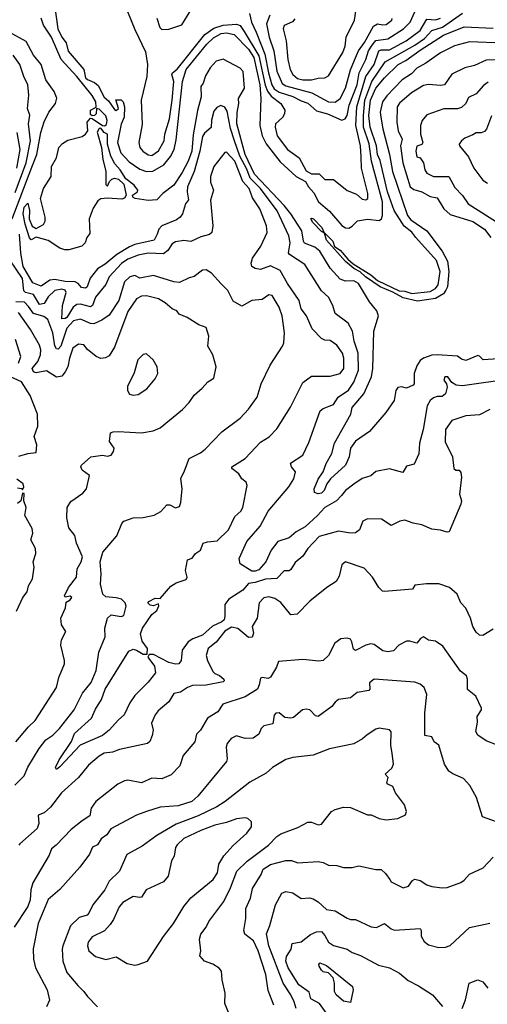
# Model space of a CAD drawing. Extents: x 1246230 to 1426786, y 660032 to 763141.
# Tile 506 of 566: x 1355118 to 1357871, y 727690 to 733489. Entities that reach past the tile are written whole.
import ezdxf

# ---------------------------------------------------------------- set-up
doc = ezdxf.new("R2010")
doc.units = 0

msp = doc.modelspace()

# ---------------------------------------------------------------- linework, layer by layer
at = {"layer": '0CON10XD'}
for points in [[(1355318.6, 733605), (1355341.9, 733435), (1355365.9, 733385), (1355391.4, 733351.4), (1355403.5, 733303.5), (1355495.8, 733195.8), (1355506, 733146), (1355516.1, 733136.1), (1355558.8, 733118.8), (1355580.1, 733100.1), (1355615, 733032.5), (1355641.1, 733011.1), (1355675, 732958.9), (1355686.7, 732953.3), (1355700, 732965), (1355683.8, 733016.2), (1355715, 733015.8), (1355727.5, 733005), (1355734.3, 732975), (1355733.8, 732915), (1355715.9, 732874.1), (1355694.6, 732765), (1355712.7, 732705), (1355761.6, 732651.6), (1355825, 732608.2), (1355865, 732595.5), (1355902.6, 732597.4), (1355965.9, 732634.1), (1356006.5, 732683.5), (1356027.3, 732725), (1356039.5, 732780.5), (1356076.3, 733125), (1356098.4, 733195), (1356219, 733345), (1356258.7, 733381.3), (1356303.2, 733406.8), (1356335, 733410.9), (1356380.8, 733400.8), (1356465, 733314.7), (1356496.8, 733265), (1356530.8, 733105), (1356536.5, 733025), (1356531.4, 732865), (1356544.6, 732805), (1356568.3, 732758.3), (1356651, 732651), (1356744.8, 732564.8), (1356800.4, 732535), (1356817.9, 732505), (1356849.7, 732469.7), (1356877.8, 732415), (1356940.8, 732360.8), (1357015, 732276.7), (1357035, 732263.6), (1357055, 732261.2), (1357075, 732271.9), (1357106.7, 732303.3), (1357165, 732314.6), (1357235, 732306.9), (1357247.6, 732315), (1357253.7, 732335), (1357252.8, 732415), (1357189.7, 732655), (1357175, 732757.1), (1357142.4, 732855), (1357141.4, 732925), (1357150.4, 733015), (1357190.7, 733125), (1357270.1, 733239.9), (1357445, 733338.6), (1357501.4, 733378.6), (1357545, 733424.8), (1357606.1, 733443.9), (1357725, 733526.7)], [(1355713.3, 733635), (1355795, 733430.8), (1355858.7, 733298.7), (1355870.7, 733225), (1355866.1, 733155), (1355833.2, 733015), (1355838.3, 732871.8), (1355818.5, 732765), (1355825, 732736.2), (1355842.9, 732715), (1355875, 732692.5), (1355895, 732688.9), (1355935, 732717.1), (1355968.4, 732775), (1355973.2, 732815), (1355998.9, 732905), (1356015, 733013.8), (1356024.5, 733125), (1356014, 733165), (1356016.7, 733175), (1356045, 733196.3), (1356208.6, 733401.4), (1356260.4, 733439.6), (1356315, 733456.9), (1356395, 733462.2), (1356415, 733454.3), (1356438.8, 733418.8), (1356525.5, 733275), (1356563.3, 733103.3), (1356576.9, 733066.9), (1356599, 733039), (1356655, 732994.5), (1356678.9, 732955), (1356676.9, 732935), (1356665, 732912), (1356624.3, 732875.7), (1356622.8, 732855), (1356633.4, 732805), (1356695.3, 732725), (1356764.1, 732675), (1356805, 732598.4), (1356835, 732581.5), (1356880, 732580), (1356915, 732547.5), (1356965, 732546.9), (1357045, 732483.5), (1357100.3, 732460.3), (1357135, 732431.6), (1357155, 732426.8), (1357166.9, 732435), (1357168.4, 732465), (1357129.5, 732615), (1357129, 732681), (1357124.9, 732744.9), (1357097.6, 732865), (1357102.7, 732975), (1357156.1, 733155), (1357204.3, 733225), (1357231.4, 733305), (1357245, 733311), (1357295, 733311.7), (1357393.1, 733365), (1357474.9, 733425.1), (1357515, 733491.2), (1357565, 733487.3), (1357595, 733497.7)], [(1355925, 733497.5), (1355942.8, 733442.8), (1355955, 733431.1), (1355995, 733433.5), (1356072, 733458), (1356125, 733544.6)], [(1356470, 733525), (1356483.5, 733475), (1356509.3, 733415), (1356561.8, 733285), (1356582.7, 733175), (1356602.4, 733105), (1356615, 733082.3), (1356645, 733061.3), (1356725, 733036.9), (1356775, 733010), (1356815, 732997.1), (1356865, 732952.5), (1356929.5, 732935), (1357015, 732896), (1357034.4, 732905.6), (1357044.8, 732925), (1357057.2, 732985), (1357103.9, 733105), (1357116.1, 733175), (1357155.8, 733255), (1357171.9, 733305), (1357192, 733338), (1357215, 733365.9), (1357285, 733375.6), (1357376.6, 733435), (1357417.5, 733475), (1357445, 733534.2)], [(1356736.9, 733493.1), (1356723, 733477), (1356675.4, 733455), (1356669.2, 733435), (1356685.8, 733365), (1356697, 733255), (1356710.7, 733195), (1356725.3, 733165), (1356752.8, 733142.8), (1356785.2, 733134.8), (1356835, 733135.2), (1356875, 733144.5), (1356915, 733145.6), (1356935, 733157.1), (1357020, 733295), (1357033.2, 733333.2), (1357040.6, 733385), (1357089.5, 733485), (1357099.7, 733549.8)], [(1357935, 731492.2), (1357846.2, 731485), (1357825, 731507.8), (1357815, 731510.4), (1357745, 731482.1), (1357718.9, 731488.9), (1357695, 731507.7), (1357574.8, 731515.2), (1357545, 731513.5), (1357494.3, 731495), (1357475, 731481.5), (1357455, 731451.1), (1357440.6, 731405), (1357440, 731345), (1357435, 731337.1), (1357395, 731319.1), (1357365, 731326.2), (1357345, 731322.2), (1357332.7, 731305), (1357322.5, 731245), (1357274.3, 731175.7), (1357176.9, 731063.1), (1357095, 731006.4), (1357064.5, 730965), (1357058.5, 730915), (1357035.4, 730865), (1356947.8, 730785), (1356925.3, 730754.7), (1356911.1, 730715), (1356895, 730700), (1356875, 730695.8), (1356854.3, 730704.3), (1356850.7, 730725), (1356875, 730783.1), (1356904.7, 730825.3), (1356921.2, 730875), (1356956.4, 730933.6), (1356970.7, 730995), (1357068.2, 731165), (1357075.9, 731205), (1357144.3, 731285), (1357188.1, 731385), (1357197.6, 731435), (1357202.7, 731655), (1357231.1, 731745), (1357220.4, 731775), (1357177.9, 731827.9), (1357112.6, 731935), (1357085, 731950), (1357035, 731948.2), (1357005, 731960.4), (1356946.1, 732026.1), (1356884, 732125), (1356855, 732148.2), (1356795, 732171.8), (1356787.8, 732185), (1356779.4, 732245), (1356714.8, 732345), (1356674.6, 732395), (1356499.7, 732579.7), (1356444.8, 732694.8), (1356395.6, 732875), (1356398.6, 732941.4), (1356408.8, 732995), (1356405.2, 733025), (1356440.5, 733085), (1356434, 733184), (1356415, 733203.1), (1356315, 733257.1), (1356275, 733243.5), (1356238.8, 733205), (1356211.9, 733158.1), (1356198, 733115), (1356183.3, 733095), (1356187.1, 733035), (1356165.5, 732954.5), (1356139.5, 732810.5), (1356130.3, 732715), (1356110.6, 732655), (1356075, 732588.4), (1356025, 732514.7), (1355960.8, 732465), (1355925, 732428.1), (1355875, 732423.3), (1355796.7, 732435), (1355783.1, 732443.1), (1355781.8, 732455), (1355812, 732475), (1355812.9, 732485), (1355791.4, 732515), (1355742, 732552), (1355709.8, 732605), (1355678.9, 732638.9), (1355654.1, 732684.1), (1355635.6, 732755), (1355635, 732813.8), (1355614.4, 732824.4), (1355595, 732850), (1355585, 732848.8), (1355574.6, 732825.4), (1355599.4, 732735), (1355606.7, 732665), (1355625.6, 732595.6), (1355625, 732517.5), (1355635, 732507.5), (1355645.6, 732535), (1355660.1, 732549.9), (1355675.3, 732554.7), (1355700.1, 732550.1), (1355730.2, 732520.2), (1355745.5, 732455), (1355735, 732437.8), (1355719.2, 732430.8), (1355635, 732438.1), (1355595, 732433.1), (1355577.4, 732422.6), (1355550.7, 732379.3), (1355527.6, 732315), (1355530.7, 732229.3), (1355513.5, 732205), (1355502.5, 732175), (1355484.6, 732155.4), (1355406.2, 732133.8), (1355383.1, 732133.1), (1355355, 732142.3), (1355285, 732188.8), (1355215, 732207.5), (1355185, 732192.5), (1355175, 732204.2), (1355149.3, 732285), (1355139.2, 732345), (1355145, 732385.5), (1355165, 732408), (1355176.1, 732365), (1355173.5, 732315), (1355192, 732272), (1355215, 732258.2), (1355258.2, 732281.8), (1355267.4, 732302.6), (1355268.5, 732325), (1355240.4, 732435), (1355258.8, 732495), (1355302.7, 732565), (1355304.3, 732625), (1355334.3, 732675), (1355347.5, 732735), (1355370.8, 732759.2), (1355401.3, 732778.7), (1355485, 732801.2), (1355506.2, 732813.8), (1355519.3, 732835), (1355514.8, 732885.2), (1355535, 732908), (1355545, 732907.5), (1355605, 732866.2), (1355616.4, 732863.6), (1355628.9, 732871.1), (1355632.6, 732895), (1355625, 732922.9), (1355585, 732961.2), (1355570, 732965), (1355568.8, 732935), (1355557.5, 732925), (1355545, 732922.5), (1355535, 732930), (1355535, 732956.7), (1355567.5, 732972.5), (1355566, 733005), (1355545, 733042.3), (1355453.6, 733153.6), (1355361.4, 733255), (1355306, 733385), (1355257.1, 733457.1), (1355245, 733497.1)], [(1356591.2, 733515), (1356571.1, 733465), (1356587.4, 733385), (1356614.1, 733305), (1356630.9, 733185), (1356663.3, 733113.3), (1356685, 733099), (1356837.1, 733057.1), (1356935, 733004.8), (1356975, 733002.7), (1357004.2, 733025), (1357035, 733084.5), (1357066.3, 733193.7), (1357089.4, 733249.4), (1357112.4, 733305), (1357148.3, 733355), (1357199.9, 733450.1), (1357225, 733464.7), (1357255, 733457.6), (1357275, 733460.3), (1357307.9, 733485), (1357310, 733495)], [(1355074.4, 732315), (1355189.1, 732620.9), (1355218.5, 732695), (1355241.7, 732825), (1355262.5, 732887.5), (1355290, 732945), (1355328.6, 732995), (1355335.6, 733025.6), (1355320.8, 733065), (1355272.1, 733135), (1355245, 733223.8), (1355199, 733279), (1355155, 733359.8), (1355056, 733416)], [(1357315, 731883.8), (1357240.8, 731915), (1357153.3, 731975), (1357123.2, 732003.2), (1357085, 732022.9), (1357036, 732065), (1356925, 732190), (1356911.7, 732231.7), (1356895, 732241.2), (1356844.2, 732295), (1356832.5, 732315), (1356835, 732320), (1356846.7, 732315), (1356896, 732265), (1356908.3, 732238.3), (1356960.8, 732185), (1356972, 732152), (1357005, 732132), (1357048.8, 732078.8), (1357080.9, 732050.9), (1357185, 731986.9), (1357223.6, 731953.6), (1357352.7, 731892.7), (1357385, 731890), (1357426.7, 731876.7), (1357535, 731888.8), (1357565, 731905.4), (1357582.3, 731927.7), (1357593.3, 732005), (1357571.2, 732071.2), (1357449.5, 732205), (1357427.2, 732237.2), (1357381.8, 732271.8), (1357321.7, 732365), (1357283.4, 732475), (1357239.5, 732659.5), (1357224.8, 732694.8), (1357217.9, 732745), (1357181.1, 732855), (1357174.2, 732925), (1357182.6, 733015), (1357215, 733086.1), (1357265, 733145.8), (1357346.1, 733225), (1357390.9, 733249.1), (1357475, 733309.5), (1357612.6, 733397.4), (1357735, 733447), (1357905, 733438.3)], [(1357965, 733350), (1357765, 733358.8), (1357677.1, 733335), (1357595, 733294.1), (1357508.2, 733231.8), (1357455, 733203.5), (1357425, 733170.2), (1357369.7, 733135), (1357279.1, 733040.9), (1357253.6, 733005), (1357240, 732945), (1357243.1, 732915), (1357255.2, 732845), (1357295.9, 732695), (1357313, 732595), (1357400.4, 732335), (1357420.4, 732310.4), (1357514.6, 732245), (1357605, 732124.7), (1357635.7, 732065.7), (1357645.2, 732005.2), (1357636, 731916), (1357627.6, 731895), (1357613.4, 731875), (1357565, 731846.2), (1357460.8, 731830.8), (1357375, 731850.4), (1357315, 731883.8)], [(1355090.7, 732470.7), (1355156.4, 732645), (1355181.1, 732775), (1355169, 732875), (1355177.2, 732927.3), (1355164.7, 732964.7), (1355171.6, 733045), (1355165.9, 733105), (1355141.3, 733155), (1355119.2, 733225), (1355079.7, 733279.7)], [(1357965, 733254.6), (1357865, 733251), (1357795, 733219.2), (1357738.9, 733205), (1357662.8, 733167.2), (1357619.2, 733105), (1357595, 733100.6), (1357525, 733106.7), (1357495, 733100.4), (1357425, 733058.8), (1357353.5, 732996.5), (1357339.6, 732975), (1357337.2, 732885), (1357346.9, 732835), (1357369.3, 732785), (1357360.7, 732745), (1357373.1, 732645), (1357416.5, 732505), (1357437.8, 732487.8), (1357485, 732474.8), (1357535, 732448.2), (1357575, 732440), (1357614.4, 732374.4), (1357652.1, 732342.1), (1357785, 732301), (1357854.2, 732255), (1357891.8, 732205)], [(1357875, 733120), (1357848.6, 733101.4), (1357805, 733052), (1357759.3, 733030.7), (1357745, 732994.2), (1357718.4, 732971.6), (1357695, 732964.6), (1357615, 732962.7), (1357515, 732927.5), (1357487.5, 732895), (1357477.3, 732865), (1357478.2, 732815), (1357491.4, 732765), (1357485, 732754), (1357455, 732743.3), (1357449.2, 732715), (1357455, 732681.2), (1357475, 732674.3), (1357495, 732645.6), (1357502.1, 732605), (1357514.1, 732584.1), (1357555, 732566.1), (1357645, 732564.4), (1357680.5, 732500.5), (1357724.2, 732454.2), (1357758.8, 732405), (1357961.8, 732275)], [(1356632.7, 732362.7), (1356535.1, 732495.1), (1356474, 732555), (1356455, 732607.4), (1356414.8, 732685.2), (1356382.6, 732775), (1356358.2, 732848.2), (1356339, 732949), (1356325, 732973.3), (1356302.7, 732982.7), (1356279.1, 732970.9), (1356260.7, 732949.3), (1356246.3, 732896.4), (1356245, 732854), (1356205, 732820), (1356195, 732801.4), (1356178.9, 732715), (1356144.8, 732595), (1356106.7, 732505), (1356103.8, 732475), (1356112.4, 732427.6), (1356094.6, 732405), (1356076.7, 732345), (1356062.5, 732325), (1356040.9, 732309.1), (1355954, 732275), (1355936.6, 732255), (1355926.6, 732225), (1355909.6, 732190.4), (1355796, 732164), (1355765, 732150.5), (1355690, 732105), (1355620.5, 732049.5), (1355575, 732022), (1355533.5, 731966.5), (1355514.9, 731915.1), (1355505, 731907), (1355481.5, 731911.5), (1355462.1, 731935), (1355445, 731944.2), (1355385, 731946.4), (1355325, 731957.9), (1355294.9, 731955.1), (1355245, 731919.8), (1355195, 731938), (1355138.6, 732035), (1355124.1, 732114.1), (1355116, 732225)], [(1357895, 732922.9), (1357865.7, 732844.3), (1357855, 732830), (1357835, 732821.4), (1357805, 732821.9), (1357785, 732811.5), (1357738.9, 732791.1), (1357718, 732775), (1357706, 732755), (1357708, 732745), (1357760.8, 732680.8), (1357792.2, 732615), (1357845, 732544.2), (1357871.2, 732525)], [(1355100.2, 732615), (1355120.5, 732725), (1355103.6, 732823.6)], [(1357885, 731192.3), (1357825, 731162.3), (1357745, 731156.2), (1357662.5, 731127.5), (1357624.6, 731075), (1357622.7, 731002.7), (1357666, 730915), (1357674.3, 730845), (1357685, 730836.2), (1357705, 730836.2), (1357715, 730822.5), (1357718.9, 730795), (1357707.5, 730695), (1357718, 730655), (1357715.8, 730635), (1357646.6, 730473.4), (1357635, 730470), (1357595, 730482.5), (1357545, 730487.8), (1357485, 730514.4), (1357435, 730522.7), (1357385, 730540.8), (1357355, 730535.6), (1357305, 730510), (1357247.9, 730547.9), (1357165, 730550), (1357138.6, 730535), (1357118, 730485), (1357095, 730466.5), (1357065, 730464.7), (1356995, 730476.2), (1356880.8, 730445), (1356814.4, 730375), (1356785, 730329.2), (1356738.9, 730291.1), (1356715, 730251.2), (1356705, 730243.3), (1356675, 730243.3), (1356631.5, 730198.5), (1356565, 730193.5), (1356503.8, 730173.8), (1356465, 730168.1), (1356431.9, 730128.1), (1356348.9, 730075), (1356326.5, 730045), (1356326.1, 729975), (1356320.7, 729955), (1356307.4, 729942.6), (1356253.3, 729916.7), (1356195, 729863.6), (1356136.8, 729843.2), (1356110, 729825), (1356075.3, 729775), (1356069.1, 729715), (1356055, 729695.6), (1356035, 729693.2), (1355995, 729703), (1355905, 729749.7), (1355880.7, 729749.3), (1355873.1, 729735), (1355911.8, 729681.8), (1355917, 729643), (1355873.2, 729586.8), (1355795, 729509.1), (1355765.9, 729465), (1355732.5, 729395), (1355700, 729365), (1355645.5, 729305), (1355606.2, 729273.8), (1355473.3, 729216.7), (1355355, 729087.8), (1355335, 729072.5), (1355329.4, 729085), (1355350.9, 729129.1), (1355422.1, 729237.9), (1355440.7, 729285), (1355541.5, 729375), (1355565, 729428.6), (1355599.5, 729485), (1355620.2, 729545), (1355759.6, 729770.4), (1355785, 729781.9), (1355805.8, 729775.8), (1355845, 729751.3), (1355868, 729752), (1355870, 729785), (1355839.6, 729829.6), (1355828.7, 729871.3), (1355840.7, 729905), (1355871.1, 729948.9), (1355894.8, 729985.2), (1355925, 730008.5), (1355937.2, 730037.3), (1355935, 730049.4), (1355905, 730037.1), (1355885, 730040), (1355871.4, 730055), (1355877.6, 730062.4), (1355915, 730081.6), (1355945, 730079.2), (1356007.6, 730152.4), (1356038.7, 730171.3), (1356097.4, 730192.6), (1356104.5, 730205), (1356094.1, 730244.1), (1356105, 730307.5), (1356132.7, 730317.3), (1356151.9, 730345), (1356182.9, 730365), (1356198.6, 730405), (1356223.2, 730413.2), (1356281.2, 730418.8), (1356347.5, 730485), (1356385, 730562.9), (1356420, 730595), (1356432.1, 730615), (1356457.1, 730745), (1356451.2, 730765), (1356425, 730783.8), (1356408, 730815), (1356366, 730845), (1356367.5, 730855), (1356446, 730905), (1356535, 731000), (1356587.1, 731032.9), (1356631, 731079), (1356712.6, 731207.4), (1356785, 731352.9), (1356835, 731390), (1356945, 731390), (1357005, 731404.7), (1357027.1, 731435), (1357026.7, 731495), (1357019.2, 731525), (1356985, 731572.7), (1356945, 731599.1), (1356915, 731601.9), (1356895, 731611.1), (1356838.8, 731668.8), (1356805.4, 731745), (1356775.4, 731785), (1356762.3, 731835), (1356693.6, 731935), (1356651.4, 732011.4), (1356595, 732038.2), (1356535, 732017.1), (1356503.6, 732023.6), (1356484.3, 732035), (1356480, 732055), (1356488.9, 732085), (1356537.5, 732155), (1356574.6, 732235), (1356570.9, 732275), (1356532.2, 732375), (1356489.2, 732439.2), (1356469, 732495), (1356431.7, 732535), (1356385, 732655.7), (1356335, 732708.8), (1356325, 732706.2), (1356260, 732625), (1356240.8, 732565), (1356241.3, 732531.3), (1356259.1, 732485), (1356241.4, 732425), (1356255.5, 732274.5), (1356248.8, 732235), (1356235, 732222.9), (1356185, 732209.2), (1356125, 732182), (1356085, 732188.6), (1356035, 732180.7), (1356015, 732168.5), (1355990.5, 732129.5), (1355965, 732110.7), (1355875, 732113), (1355815, 732102.5), (1355755, 732078.8), (1355717.8, 732052.2), (1355645.3, 731975), (1355625, 731928.9), (1355565, 731854.5), (1355545.7, 731805), (1355535, 731797.5), (1355475, 731813.1), (1355455, 731811.1), (1355433, 731795), (1355395, 731735.5), (1355385, 731728), (1355366.5, 731726.5), (1355369.9, 731805), (1355391.7, 731881.7), (1355385.6, 731895), (1355365, 731901.1), (1355325, 731892.9), (1355285, 731856.1), (1355261.9, 731818.1), (1355235, 731812.2), (1355200, 731870), (1355152.6, 731882.6), (1355141.9, 731891.9), (1355134.1, 731965), (1355059.8, 732075)], [(1358015, 731372.7), (1357725, 731332.5), (1357686.8, 731336.8), (1357662.5, 731352.5), (1357637.5, 731385), (1357620, 731385), (1357614, 731365), (1357630, 731345), (1357634.4, 731324.4), (1357625.4, 731285), (1357605, 731270), (1357575, 731270), (1357555, 731261.6), (1357535.3, 731245), (1357516.6, 731215), (1357492.8, 731075), (1357471.9, 730995), (1357467.9, 730932.1), (1357439.5, 730870.5), (1357395, 730859.2), (1357372.7, 730822.7), (1357295, 730844.2), (1357215, 730828.5), (1357185, 730801.8), (1357135, 730787.3), (1357085, 730753.3), (1357035, 730715.4), (1357012.8, 730687.2), (1356983.1, 730655), (1356915, 730616.1), (1356872, 730568), (1356798.5, 730501.5), (1356745, 730471.7), (1356705, 730436.4), (1356637.6, 730415), (1356598, 730365), (1356567.1, 730295), (1356525, 730249.1), (1356505, 730240.1), (1356485, 730240.3), (1356415.2, 730285), (1356409.4, 730315), (1356454.4, 730415.6), (1356533.8, 730505), (1356580.6, 730595), (1356701.8, 730738.2), (1356732.7, 730785), (1356741.4, 730825), (1356717.3, 730855), (1356712.6, 730877.4), (1356784.4, 730925), (1356819.3, 730999.3), (1356886.7, 731185), (1356905, 731199.6), (1356965, 731222.9), (1356993.5, 731265), (1357053.6, 731306.4), (1357085.5, 731354.5), (1357111.6, 731425), (1357109.6, 731525), (1357086.8, 731595), (1357077.2, 731655), (1357052.1, 731702.1), (1356975, 731758.9), (1356960.8, 731805), (1356935, 731854.4), (1356895, 731891.4), (1356796.8, 732046.8), (1356705.3, 732105.3), (1356701.1, 732115), (1356709.2, 732175), (1356702.3, 732215), (1356632.7, 732362.7)], [(1355089.7, 728980.3), (1355143.5, 729035), (1355165, 729085.6), (1355233.4, 729196.6), (1355272.5, 729247.5), (1355312.5, 729275), (1355351.8, 729315), (1355438.2, 729425), (1355488, 729522), (1355539.4, 729585), (1355567.9, 729655), (1355583.4, 729763.4), (1355621.4, 729855), (1355618.6, 729905), (1355634.3, 729965), (1355656.5, 729983.5), (1355715, 729974.7), (1355730.4, 729979.6), (1355744.6, 730035), (1355738.9, 730055), (1355717.3, 730075), (1355685, 730084.8), (1355625, 730088.9), (1355607.9, 730105), (1355593.7, 730165), (1355597, 730225), (1355591.9, 730295), (1355606.3, 730353.7), (1355690.3, 730449.7), (1355718.3, 730521.7), (1355731.2, 730535), (1355785, 730555.8), (1355845, 730557.8), (1355909.1, 730570.9), (1355947.8, 730592.2), (1355985, 730632), (1356001.7, 730631.7), (1356035, 730614), (1356057.7, 730622.3), (1356066.2, 730645), (1356074, 730725), (1356065.7, 730785.7), (1356088.2, 730831.8), (1356116.2, 730905), (1356181.7, 730938.3), (1356210.1, 730959.9), (1356308.5, 731061.5), (1356415, 731141.9), (1356465, 731194.3), (1356516.7, 731265), (1356540.4, 731345), (1356592.5, 731455), (1356665.6, 731565), (1356672.5, 731585), (1356676.9, 731645), (1356663.7, 731743.7), (1356645.5, 731795.5), (1356605, 731864.4), (1356585, 731868.9), (1356545, 731840.9), (1356484.5, 731834.5), (1356425, 731801.2), (1356375, 731831.9), (1356343.3, 731893.3), (1356303.7, 731933.6), (1356246.3, 731996.3), (1356215, 732014.6), (1356195, 732012.9), (1356144.6, 731975.4), (1356115, 731968.8), (1356058.9, 731941.1), (1356025, 731945.3), (1355905, 731981.4), (1355825.6, 731965.6), (1355795, 731982.2), (1355766, 731975), (1355735, 731944.4), (1355700.5, 731835), (1355645, 731748.6), (1355601.1, 731718.9), (1355555, 731697.6), (1355535, 731700.3), (1355475, 731725.3), (1355435, 731716.1), (1355395, 731671.6), (1355360.2, 731565), (1355345, 731547.5), (1355335, 731549.5), (1355325, 731567.8), (1355312.8, 731645), (1355283.6, 731723.6), (1355260.7, 731740.7), (1355198.6, 731758.6), (1355169.5, 731799.5), (1355145.8, 731825.8), (1355095, 731827.8)], [(1355094.2, 729235), (1355169.2, 729325), (1355208, 729362), (1355335.3, 729555), (1355348.2, 729615), (1355381.5, 729695), (1355382.5, 729715), (1355360.5, 729805), (1355364.5, 729835.5), (1355388.9, 729885), (1355364.4, 729924.4), (1355360.9, 729965), (1355386.7, 730025), (1355391.2, 730058.8), (1355415, 730072.5), (1355423.8, 730085), (1355415, 730093.8), (1355385, 730087.5), (1355381.2, 730095), (1355404.7, 730145.3), (1355451.9, 730205), (1355455.5, 730255), (1355479.1, 730295), (1355488.5, 730325), (1355453.2, 730405), (1355441.5, 730451.5), (1355406.6, 730496.6), (1355395.8, 730554.2), (1355397.5, 730615), (1355418, 730652), (1355490, 730700), (1355511.2, 730725), (1355528, 730805), (1355485.9, 730835.9), (1355478, 730855), (1355482, 730865), (1355536.1, 730913.9), (1355605, 730923.1), (1355635, 730918.1), (1355656.7, 730925), (1355670.8, 730945), (1355674.5, 730965), (1355647.5, 731005), (1355652.5, 731055), (1355667.9, 731062.1), (1355696.7, 731063.3), (1355835, 731055.5), (1355902.8, 731067.2), (1355945, 731085.7), (1356077.2, 731192.8), (1356116.4, 731233.6), (1356145, 731278), (1356192.1, 731317.9), (1356225, 731356.7), (1356261.7, 731378.3), (1356273.8, 731445), (1356254, 731515), (1356225.8, 731565), (1356231.4, 731625), (1356215, 731675.8), (1356171.7, 731691.7), (1356104.5, 731734.5), (1356057.5, 731755), (1356042.5, 731775), (1356015, 731785.8), (1355975, 731820.5), (1355935, 731844.6), (1355865, 731862.7), (1355835, 731859.6), (1355805, 731844.6), (1355755, 731769.6), (1355675, 731559.2), (1355645, 731510), (1355622.3, 731497.7), (1355595, 731492.7), (1355567.8, 731505), (1355516.8, 731546.8), (1355495, 731573.1), (1355465, 731577.3), (1355430.6, 731555), (1355410.5, 731495), (1355401.6, 731445), (1355386, 731414), (1355365, 731390), (1355335, 731384.1), (1355275, 731420.7), (1355215, 731409.7), (1355198.5, 731415), (1355192.1, 731435), (1355225.1, 731474.9), (1355240.4, 731515), (1355242.5, 731545), (1355235, 731572.5), (1355182.2, 731665), (1355110, 731765)], [(1355109.8, 731465), (1355123.8, 731505), (1355092.2, 731605)], [(1355785, 731277.8), (1355815, 731282.2), (1355867.1, 731315), (1355915, 731373.8), (1355930.8, 731405), (1355928, 731445), (1355903.3, 731485), (1355865, 731520), (1355845, 731516), (1355814.2, 731485), (1355790.9, 731409.1), (1355751.7, 731328.3), (1355752.2, 731305), (1355763.8, 731283.8), (1355785, 731277.8)], [(1355111.9, 730918.1), (1355165, 730933.9), (1355215, 730938.8), (1355218.5, 730985), (1355203.7, 731033.7), (1355223.9, 731095), (1355221.8, 731165), (1355179.1, 731275), (1355127.5, 731355), (1355063.2, 731385)], [(1355105, 730731.4), (1355128, 730728), (1355135, 730720), (1355141.7, 730738.3), (1355139.2, 730755), (1355101.8, 730781.8)], [(1355098.6, 730005), (1355135.6, 730085), (1355161.8, 730118.2), (1355170, 730155), (1355192.7, 730195), (1355202.9, 730265), (1355197.5, 730295), (1355213.8, 730345), (1355211.2, 730375), (1355182.9, 730425), (1355195.7, 730464.3), (1355191.3, 730491.3), (1355148.1, 730568.1), (1355155.3, 730615.3), (1355141.2, 730655), (1355145, 730697.5), (1355135, 730700), (1355123.8, 730655), (1355105, 730640)], [(1357905, 729898.6), (1357845, 729862), (1357825, 729864), (1357805, 729882), (1357785.8, 729915), (1357772.7, 729965), (1357745, 730022), (1357715, 730053.8), (1357694.3, 730105), (1357648.8, 730145), (1357585, 730165.6), (1357513.7, 730166.3), (1357445, 730157.5), (1357430, 730135), (1357265, 730121.4), (1357253.3, 730123.3), (1357231.4, 730145), (1357195.8, 730205), (1357145, 730257.8), (1357035, 730296), (1357015, 730278), (1356998.3, 730211.7), (1356980.9, 730179.1), (1356925.8, 730145), (1356825, 730064.2), (1356751.7, 729988.3), (1356715, 729983.8), (1356655.6, 730055.6), (1356620.4, 730080.4), (1356585, 730089.8), (1356555, 730083.2), (1356527.5, 730055), (1356515.4, 729964.6), (1356485.6, 729915), (1356494.4, 729875), (1356487, 729853), (1356465, 729849.5), (1356402.6, 729902.6), (1356365, 729911.8), (1356325, 729887.7), (1356275, 729822.2), (1356228.2, 729785), (1356216.2, 729745), (1356223.3, 729715), (1356255, 729650.9), (1356267.4, 729637.4), (1356293.3, 729626.7), (1356320, 729605), (1356322.5, 729595), (1356315, 729589.4), (1356215, 729570), (1356135, 729567.3), (1356105, 729555.6), (1356065, 729528.6), (1356025, 729520.6), (1355995, 729470.8), (1355932.4, 729417.6), (1355915.5, 729395), (1355894.6, 729345), (1355904.5, 729305), (1355897.9, 729272.1), (1355883.2, 729236.8), (1355871.2, 729225), (1355705, 729190.5), (1355664.7, 729175.3), (1355615, 729169.5), (1355585, 729151.8), (1355522.5, 729097.5), (1355463.3, 729026.7), (1355364.3, 728935), (1355299.7, 728850.3), (1355262.5, 728817.5), (1355226.4, 728803.6), (1355230.4, 728755), (1355221.5, 728725), (1355118, 728635), (1355112.3, 728627.7)], [(1357925, 729217.5), (1357865, 729242.5), (1357814.4, 729275), (1357803, 729297), (1357812.3, 729352.3), (1357811.2, 729385), (1357836, 729424), (1357836.2, 729435), (1357803.8, 729505), (1357753.8, 729543.8), (1357753.8, 729605), (1357747.5, 729625), (1357712.1, 729652.1), (1357609.3, 729799.3), (1357565, 729828.1), (1357525, 729833.8), (1357495, 729853.8), (1357476.7, 729845), (1357455, 729816.7), (1357415, 729829.2), (1357395, 729827.8), (1357350.8, 729805), (1357317.6, 729772.4), (1357285, 729765.5), (1357255, 729772.5), (1357205, 729809.1), (1357185, 729812.9), (1357154.7, 729805.3), (1357094.4, 729774.4), (1357082.1, 729782.1), (1357074, 729825), (1357065, 729840), (1357045, 729847.1), (1357007.6, 729842.4), (1356972.7, 729817.3), (1356935, 729743.8), (1356904.3, 729715.7), (1356878.3, 729711.7), (1356785, 729720), (1356641.7, 729708.3), (1356629.1, 729675), (1356595, 729617.5), (1356581.1, 729608.9), (1356545, 729614.4), (1356535, 729610.8), (1356527.9, 729572.1), (1356517.5, 729545), (1356445, 729501.2), (1356313.3, 729456.7), (1356285, 729412), (1356222.9, 729375), (1356182.9, 729305), (1356159.7, 729280.3), (1356149.1, 729235), (1356080.6, 729155), (1356060.8, 729095), (1356009.3, 729040.7), (1355955, 729018.5), (1355895, 729021.8), (1355835, 728994.7), (1355755, 729010), (1355735, 729006.9), (1355695, 728987.1), (1355566, 728885), (1355538.1, 728845), (1355530.6, 728799.4), (1355485, 728771.5), (1355421, 728719), (1355333.5, 728626.5), (1355304.7, 728605.3), (1355290.9, 728569.1), (1355194.2, 728405.8), (1355182.9, 728365), (1355179.3, 728305), (1355165, 728265.5), (1355085.3, 728144.7)], [(1357925, 728763.8), (1357843.3, 728795), (1357807.1, 728907.1), (1357768.1, 728978.1), (1357730.5, 729020.5), (1357667.6, 729047.6), (1357645, 729064), (1357618.1, 729105), (1357585, 729216.2), (1357558.8, 729235), (1357545, 729266.2), (1357502.3, 729272.3), (1357502.8, 729407.2), (1357515.5, 729515), (1357500, 729555), (1357475.7, 729575), (1357445, 729586.4), (1357205.4, 729604.6), (1357177.6, 729582.4), (1357179.4, 729545), (1357172.6, 729537.4), (1357105, 729525.6), (1357065, 729495.7), (1356995, 729484.4), (1356975, 729470), (1356955.4, 729444.6), (1356875, 729384.4), (1356859.5, 729389.5), (1356825, 729424), (1356805, 729428), (1356783.3, 729425), (1356730, 729380), (1356714.5, 729375.5), (1356678.2, 729378.2), (1356645.6, 729405.6), (1356625, 729405.3), (1356615, 729393.8), (1356608.7, 729341.3), (1356555, 729330.8), (1356539.2, 729315), (1356525, 729281.2), (1356492.4, 729257.6), (1356445, 729256.2), (1356395, 729270.6), (1356363.2, 729255), (1356339.1, 729225), (1356332.8, 729205), (1356339.5, 729135), (1356335, 729120.8), (1356166.4, 728915), (1356130.6, 728885), (1356050.9, 728859.1), (1355945, 728850.4), (1355865, 728826.4), (1355805, 728804.6), (1355655, 728723.1), (1355631.4, 728688.6), (1355597.1, 728665), (1355575, 728630), (1355546.7, 728615), (1355529.4, 728575), (1355472.4, 728497.6), (1355355, 728366.9), (1355285, 728307.1), (1355227.3, 728165), (1355196.2, 728016.2)], [(1356374.2, 727575), (1356326, 727695), (1356328, 727755), (1356309.2, 727835), (1356306, 727885), (1356292.4, 727902.4), (1356255.5, 727925.5), (1356205, 727943.8), (1356178.8, 727975), (1356184.2, 728005), (1356175.7, 728074.3), (1356185, 728103.3), (1356216.3, 728143.7), (1356232.3, 728177.7), (1356319.6, 728295), (1356359.4, 728375), (1356396.6, 728473.4), (1356457.5, 728532.5), (1356583.2, 728626.8), (1356631.1, 728678.9), (1356655, 728694.8), (1356755, 728732.1), (1356815, 728763.5), (1356835, 728763.6), (1356875, 728747.8), (1356895, 728751.1), (1356952.9, 728825), (1356975, 728837.3), (1357025, 728850.9), (1357065, 728848.6), (1357165, 728806.2), (1357186.1, 728806.1), (1357233.6, 728783.6), (1357275, 728776), (1357345, 728784), (1357390, 728805), (1357396, 728825), (1357383.3, 728865), (1357330, 728935), (1357315, 728972.5), (1357285.8, 728985.8), (1357280, 728995), (1357286.4, 729026.4), (1357270, 729045), (1357309.1, 729080.9), (1357319.4, 729105), (1357310.3, 729169.7), (1357303.8, 729215), (1357305.4, 729295.4), (1357295, 729305.8), (1357235, 729317.1), (1357215, 729310.8), (1357162.7, 729277.3), (1357137, 729253), (1357085, 729224.4), (1356942.5, 729195), (1356845, 729158.1), (1356725, 729144.3), (1356685, 729131.5), (1356605.8, 729085), (1356569.7, 729050.3), (1356472.3, 728997.7), (1356328.2, 728885), (1356277.6, 728852.4), (1356169.2, 728800.8), (1356039.7, 728750.3), (1355925, 728684.7), (1355839.5, 728620.5), (1355748.7, 728571.3), (1355705.3, 728474.7), (1355645.5, 728415), (1355620, 728365), (1355548.2, 728275), (1355525, 728226.7), (1355515, 728214.7), (1355468.3, 728201.7), (1355417.3, 728152.7), (1355371.8, 728035), (1355367.3, 728015), (1355371.2, 727945), (1355395, 727878), (1355459.8, 727799.8), (1355496.4, 727766.4), (1355517.1, 727735), (1355576.2, 727675)], [(1355795, 727921.1), (1355815, 727924.3), (1355870.5, 727945), (1355965, 728090), (1356024.2, 728165), (1356083.2, 728266.8), (1356125, 728317.8), (1356256.2, 728425), (1356281.5, 728465), (1356290.8, 728515), (1356319.6, 728565), (1356374.3, 728625.7), (1356455, 728697.5), (1356482, 728735), (1356483.3, 728765), (1356460, 728785), (1356445, 728788.1), (1356395, 728783.1), (1356335, 728760.9), (1356266, 728745), (1356185, 728714.1), (1356085, 728666.7), (1356045, 728629.5), (1356035, 728613.8), (1356028.1, 728561.9), (1356010.6, 728535), (1355992, 728445), (1355965, 728412), (1355862.5, 728365), (1355835, 728321.4), (1355825, 728318.1), (1355785, 728325.5), (1355725, 728289.4), (1355703.5, 728265), (1355670.8, 728189.2), (1355650.7, 728159.3), (1355616.4, 728123.6), (1355545, 728088.2), (1355520.4, 728055), (1355517.1, 728035), (1355524.2, 728004.2), (1355565, 727970.6), (1355625, 727953.8), (1355685, 727969.5), (1355750.9, 727930.9), (1355795, 727921.1)], [(1356613.6, 727685), (1356581.3, 727771.3), (1356566.3, 727865), (1356522.7, 728005), (1356495, 728063.3), (1356443.2, 728103.2), (1356436.7, 728125), (1356449.5, 728195), (1356448.2, 728255), (1356477.4, 728315), (1356488, 728372), (1356539.2, 728455), (1356551.2, 728485), (1356595, 728513.3), (1356685, 728537.1), (1356717.7, 728537.7), (1356755, 728523.1), (1356875, 728530.5), (1356905, 728524.5), (1356935, 728509.4), (1356985, 728507.5), (1357025, 728495.6), (1357075, 728496.5), (1357115, 728505.6), (1357215, 728484), (1357245, 728483.8), (1357270.5, 728460.5), (1357296, 728425), (1357305, 728411.2), (1357375, 728376.9), (1357406.7, 728385), (1357431.3, 728418.7), (1357445, 728426.2), (1357475, 728420), (1357513.9, 728393.9), (1357545, 728384.2), (1357605.7, 728375.7), (1357635, 728378.6), (1357715, 728408), (1357735, 728421.2), (1357765, 728455.7), (1357846.1, 728493.9), (1357905, 728557.5)], [(1356744.8, 727664.8), (1356734.1, 727705), (1356714.7, 727745), (1356668, 727815), (1356583.6, 728035), (1356570.2, 728105), (1356590.3, 728155), (1356624.6, 728275.4), (1356660.8, 728345), (1356685, 728354.4), (1356725, 728347.1), (1356775, 728313.1), (1356823.8, 728316.2), (1356845, 728310.4), (1356875, 728293.8), (1356925, 728247.6), (1356975, 728239.6), (1357045, 728197.1), (1357065, 728190), (1357095, 728190), (1357186.5, 728146.5), (1357217.7, 728142.3), (1357265, 728165.7), (1357304.6, 728134.6), (1357325, 728126.9), (1357476.4, 728136.4), (1357482, 728125), (1357481.7, 728091.7), (1357500, 728060), (1357525, 728039.4), (1357585, 728024.5), (1357625, 728026.5), (1357652.7, 728037.3), (1357765, 728142.2), (1357885, 728167.5)], [(1356942.2, 727612.2), (1356883.6, 727695), (1356831.7, 727721.7), (1356821.1, 727761.1), (1356761.8, 727805), (1356698.9, 727905), (1356684.4, 727945), (1356688.6, 727971.4), (1356715.5, 728014.5), (1356722, 728048), (1356775, 728058.5), (1356829.7, 728100.3), (1356865, 728117.8), (1356895, 728118.4), (1356915, 728096), (1356936.6, 728056.6), (1356965, 728035.8), (1357045, 728015.6), (1357075, 727995.6), (1357125, 727978.1), (1357231.1, 727921.1), (1357295.4, 727905.4), (1357353.3, 727873.3), (1357405, 727830.5), (1357465, 727799.4), (1357547.5, 727745), (1357607.9, 727677.9)], [(1355196.2, 728016.2), (1355198.7, 727955), (1355211.3, 727905), (1355279.3, 727775), (1355292.7, 727715), (1355275.3, 727674.7)], [(1357065, 727700), (1357025, 727709.4), (1356980.6, 727745), (1356971.4, 727765), (1356970.4, 727815), (1356962.9, 727845), (1356935.5, 727875.5), (1356905, 727881.2), (1356895, 727891.2), (1356880, 727915), (1356878, 727925), (1356885, 727933.8), (1356925, 727918.9), (1357076.6, 727795), (1357081.8, 727775), (1357065, 727700)], [(1357722.5, 727665), (1357742.8, 727717.2), (1357763.3, 727815), (1357815, 727833.3), (1357845, 727822.5), (1357874.2, 727784.2)]]:
    msp.add_lwpolyline(points, dxfattribs=at)

doc.saveas('drawing.dxf')
